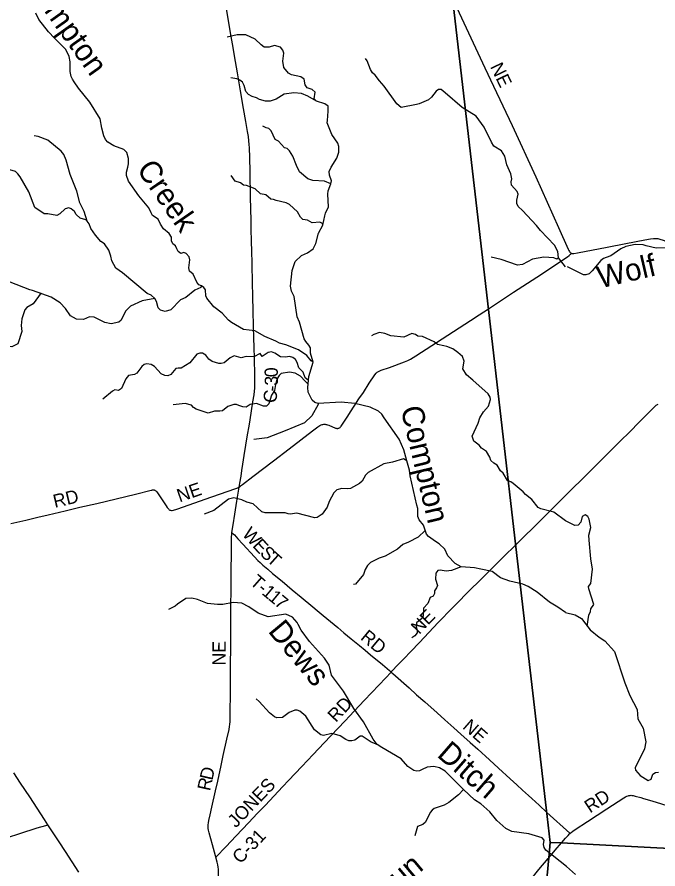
# Model space of a CAD drawing. Extents: x -51392 to 1635000, y 156707 to 696232.
# Drawn here: x 144570 to 159089, y 518358 to 537660 of the extents above; entities that cross this region are included whole.
import ezdxf

# ---------------------------------------------------------------- set-up
doc = ezdxf.new("R2010")
doc.units = 0
for name, color, linetype in [('GM_X_County_Road', 7, 'Continuous'), ('GM_X_County_Road_Text', 7, 'Continuous'), ('GM_X_Minor_River', 7, 'Continuous'), ('GM_X_Minor_River_Text', 7, 'Continuous'), ('GM_X_State_Route', 7, 'Continuous'), ('GM_X_Township', 7, 'Continuous'), ('GM_X_Township_Road', 7, 'Continuous'), ('GM_X_Township_Road_Text', 7, 'Continuous')]:
    doc.layers.add(name, color=color, linetype=linetype)

msp = doc.modelspace()

# ---------------------------------------------------------------- linework, layer by layer
at = {"layer": 'GM_X_County_Road'}
for points in [[(154436, 538078), (154482, 537979), (154853, 537190), (155169, 536506), (155364, 536091), (155783, 535200), (156324, 534041), (156840, 532889), (157059, 532398), (157072, 532370), (157082, 532350), (157092, 532335), (157104, 532323), (157117, 532314), (157127, 532309)], [(149605, 527012), (149618, 527096), (149645, 527258), (149664, 527387), (149688, 527533), (149719, 527727), (149794, 528197), (149825, 528391), (149848, 528537), (149914, 528942), (149939, 529104), (149950, 529185), (149956, 529250), (149959, 529316), (149960, 529397), (149955, 529643), (149950, 529824), (149947, 529955), (149942, 530152), (149934, 530414), (149929, 530627), (149925, 530758), (149920, 530906), (149917, 531103), (149915, 531234), (149911, 531381), (149907, 531594), (149901, 531758), (149898, 531939), (149895, 532103), (149889, 532332), (149883, 532595), (149877, 532841), (149873, 533054), (149860, 533579), (149857, 533759), (149851, 533956), (149848, 534153), (149842, 534481), (149836, 534694), (149831, 534775), (149823, 534857), (149810, 534954), (149791, 535067), (149752, 535294), (149702, 535585), (149630, 535988), (149601, 536167), (149562, 536393), (149516, 536651), (149448, 537056), (149420, 537217), (149315, 537848)], [(157127, 532309), (157134, 532307), (157143, 532304), (157152, 532303), (157159, 532302), (157167, 532302), (157184, 532304), (157265, 532318), (157942, 532448), (158360, 532530), (158795, 532615), (158924, 532637), (158989, 532643), (159038, 532643), (159084, 532639), (159134, 532627), (159211, 532603), (159457, 532510), (160623, 532069), (160682, 532047)], [(155249, 531049), (155544, 531243), (155819, 531423), (156449, 531838), (156750, 532038), (157037, 532229), (157079, 532258), (157104, 532278), (157113, 532289), (157120, 532297), (157127, 532309)], [(149605, 527012), (149614, 527018), (149633, 527035), (149678, 527072), (149912, 527250), (150381, 527608), (150733, 527877), (151267, 528286), (151386, 528375), (151426, 528403), (151456, 528418), (151486, 528428), (151501, 528431), (151519, 528433), (151534, 528433), (151550, 528432), (151569, 528430), (151584, 528426), (151603, 528421), (151631, 528411), (151783, 528348), (151802, 528343), (151815, 528340), (151824, 528340), (151832, 528340), (151838, 528340), (151847, 528342), (151853, 528343), (151862, 528347), (151876, 528354), (151889, 528364), (151900, 528376), (151911, 528389), (152004, 528530), (152062, 528620), (152123, 528714), (152208, 528841), (152316, 529006), (152415, 529157), (152548, 529364), (152676, 529554), (152708, 529592), (152721, 529606), (152732, 529614), (152744, 529622), (152760, 529631), (152821, 529656), (153006, 529723), (153345, 529845), (153422, 529876), (153480, 529905), (153606, 529983), (154198, 530367), (154846, 530785), (155038, 530911), (155249, 531049)], [(155868, 525701), (156457, 526284), (156654, 526481), (156899, 526724), (157178, 527001), (157341, 527163), (157516, 527336), (157818, 527637), (157993, 527810), (158249, 528064), (158436, 528249), (158679, 528493), (158876, 528689), (159026, 528842), (159050, 528864), (159063, 528874), (159077, 528882), (159092, 528890)], [(144431, 526185), (144767, 526261), (145039, 526325), (145278, 526382), (145661, 526473), (145996, 526552), (146380, 526642), (147257, 526853), (147607, 526941), (147623, 526944), (147641, 526946), (147656, 526947), (147673, 526945), (147681, 526943), (147688, 526940), (147702, 526933), (147716, 526923), (147726, 526913), (147738, 526899), (147947, 526585), (147974, 526544), (147990, 526524), (148007, 526507), (148020, 526497), (148034, 526490), (148050, 526486), (148066, 526483), (148082, 526483), (148115, 526488), (148193, 526513), (148983, 526790), (149526, 526978), (149573, 526992), (149582, 526997), (149588, 527001), (149597, 527006), (149605, 527012)], [(149439, 525974), (149446, 526027), (149466, 526157), (149505, 526399), (149553, 526691), (149605, 527012)], [(149077, 518627), (149069, 518654), (149001, 518907), (148925, 519176), (148909, 519240), (148903, 519272), (148899, 519305), (148899, 519322), (148900, 519355), (148907, 519404), (148916, 519453), (148945, 519581), (148986, 519757), (149065, 520126), (149116, 520350), (149193, 520702), (149241, 520927), (149322, 521295), (149372, 521519), (149384, 521584), (149391, 521632), (149398, 521697), (149400, 521762), (149402, 521959), (149404, 522287), (149404, 522451), (149404, 522599), (149404, 522697), (149407, 522943), (149411, 523419), (149413, 523616), (149414, 523862), (149416, 524091), (149417, 524255), (149417, 524387), (149420, 524616), (149424, 525141), (149427, 525486), (149429, 525765), (149431, 525879), (149436, 525945), (149439, 525974)], [(153046, 522819), (153063, 522837), (153198, 522979), (153335, 523121), (153492, 523288), (153684, 523491), (154113, 523943), (154192, 524026), (154350, 524192), (154546, 524391), (154778, 524623), (154883, 524727), (155000, 524842), (155140, 524980), (155351, 525186), (155594, 525430), (155868, 525701)], [(149077, 518627), (149079, 518630), (149297, 518858), (149535, 519106), (149815, 519406), (150018, 519620), (150188, 519799), (150594, 520227), (150717, 520359), (151022, 520680), (151282, 520953), (151529, 521216), (151834, 521537), (152003, 521716), (152105, 521823), (152206, 521931), (152443, 522181), (152600, 522348), (152770, 522526), (152915, 522682), (153046, 522819)], [(157098, 519161), (157124, 519184), (157163, 519213), (157216, 519251), (157490, 519431), (157930, 519717), (158190, 519888), (158314, 519968), (158356, 519993), (158386, 520006), (158416, 520017), (158432, 520021), (158447, 520023), (158463, 520025), (158479, 520026), (158495, 520025), (158527, 520021), (158575, 520010), (158701, 519975), (158764, 519956), (158952, 519899), (159172, 519834), (159289, 519797)], [(139404, 517535), (139417, 517543), (139449, 517558), (139495, 517576), (139573, 517602), (139902, 517702), (140153, 517781), (140514, 517890), (140780, 517972), (140984, 518034), (141172, 518092), (141815, 518290), (142317, 518445), (142599, 518531), (143053, 518672), (143759, 518890), (144088, 518991), (144354, 519074), (144636, 519163), (145027, 519286), (145221, 519346), (145269, 519361)], [(156901, 518946), (156911, 518958), (156997, 519057), (157052, 519117), (157087, 519152), (157098, 519161)], [(156616, 518608), (156764, 518782), (156901, 518946)], [(149209, 515312), (149209, 515367), (149208, 515597), (149201, 516220), (149196, 516429), (149191, 516579), (149188, 516695), (149181, 516908), (149175, 517089), (149169, 517269), (149159, 517531), (149155, 517662), (149149, 517892), (149137, 518285), (149134, 518351), (149128, 518399), (149121, 518448), (149107, 518511), (149077, 518627)], [(153012, 514313), (153023, 514324), (153087, 514399), (153308, 514663), (153582, 514989), (153782, 515228), (154171, 515694), (154498, 516082), (154603, 516208), (154773, 516408), (154961, 516635), (155078, 516773), (155372, 517125), (155583, 517376), (155794, 517627), (156025, 517904), (156184, 518092), (156394, 518344), (156605, 518595), (156616, 518608)]]:
    msp.add_lwpolyline(points, dxfattribs=at)
at = {"layer": 'GM_X_Minor_River'}
for points in [[(151282, 529840), (151230, 529870), (151134, 529995), (150943, 530123), (150657, 530233), (150513, 530272), (150433, 530315), (150187, 530423), (149957, 530547), (149703, 530580), (149429, 530743), (149357, 530789), (149216, 530949), (149032, 531094), (148867, 531290), (148846, 531346), (148837, 531480), (148805, 531531), (148751, 531571), (148691, 531596), (148643, 531654), (148557, 531833), (148479, 531904), (148465, 531976), (148483, 532156), (148469, 532225), (148402, 532301), (148346, 532324), (148281, 532306), (148217, 532351), (148192, 532407), (148162, 532473), (148100, 532524), (148073, 532590), (148069, 532670), (148014, 532755), (147890, 532860), (147819, 532967), (147769, 533081), (147636, 533162), (147606, 533223), (147557, 533335), (147328, 533612), (147098, 533942), (147053, 534072), (147051, 534145), (147082, 534257), (147093, 534333), (147096, 534453), (147055, 534589), (146989, 534658), (146763, 534742), (146627, 534829), (146573, 534888), (146536, 534970), (146493, 535139), (146450, 535357), (146219, 535734), (145960, 536050), (145867, 536189), (145829, 536256), (145800, 536310), (145772, 536427), (145772, 536645), (145751, 536768), (145678, 536922), (145421, 537185), (145282, 537322), (145061, 537602), (144994, 537749)], [(151351, 535751), (151299, 535809), (151321, 535957), (151257, 536016), (151145, 536057), (151097, 536125), (151072, 536250), (151002, 536304), (150784, 536348), (150720, 536389), (150615, 536518), (150594, 536662), (150615, 536842), (150590, 536913), (150536, 536975), (150402, 537016), (150279, 536975), (150165, 536976), (150097, 537032), (149966, 537158), (149756, 537259), (149559, 537257), (149334, 537206)], [(156994, 532004), (156839, 532208), (156822, 532346), (156748, 532491), (156426, 532824), (156339, 532935), (156024, 533278), (155919, 533365), (155891, 533435), (155892, 533511), (155923, 533647), (155897, 533708), (155774, 533853), (155762, 533923), (155777, 533993), (155760, 534109), (155667, 534315), (155624, 534505), (155545, 534628), (155369, 534738), (155322, 534828), (155156, 535166), (154969, 535412), (154653, 535608), (154271, 535946), (154181, 536015), (154119, 536021), (154063, 535981), (153961, 535846), (153891, 535786), (153677, 535694), (153621, 535680), (153270, 535612), (153176, 535693), (152890, 536092), (152781, 536215), (152681, 536346), (152622, 536395), (152574, 536469), (152503, 536668), (152463, 536721)], [(156994, 524171), (156822, 524289), (156631, 524401), (156350, 524631), (156150, 524759), (156030, 524814), (155734, 524876), (155526, 524954), (155334, 525100), (155080, 525152), (154932, 525183), (154633, 525203), (154497, 525280), (154330, 525452), (154259, 525602), (154131, 525727), (154047, 525774), (153888, 525892), (153848, 525946), (153779, 526145), (153682, 526266), (153648, 526340), (153646, 526528), (153628, 526601), (153479, 527265), (153464, 527395), (153399, 527604), (153335, 527857), (153230, 528096), (152887, 528582), (152835, 528664), (152760, 528731), (152568, 528818), (152219, 528907), (151911, 528931), (151389, 528903), (151313, 528926), (151253, 528982), (151164, 529161), (151157, 529266), (151177, 529514), (151282, 529840), (151217, 530043), (151218, 530167), (151178, 530229), (151113, 530312), (151075, 530366), (150971, 530750), (150914, 530870), (150849, 531328), (150788, 531448), (150765, 531561), (150801, 531915), (150873, 532123), (151011, 532258), (151085, 532290), (151149, 532315), (151276, 532405), (151340, 532530), (151397, 532762), (151501, 532946), (151545, 533154), (151561, 533220), (151624, 533362), (151610, 533649), (151621, 533721), (151682, 533880), (151691, 533949), (151646, 534079), (151640, 534157), (151687, 534257), (151815, 534461), (151860, 534595), (151863, 534725), (151840, 534803), (151701, 534999), (151598, 535260), (151601, 535318), (151622, 535530), (151617, 535644), (151545, 535691), (151351, 535751), (151156, 535870), (151014, 535925), (150843, 535945), (150622, 535912), (150443, 535803), (150308, 535756), (150198, 535751), (150066, 535790), (149996, 535831), (149894, 535857), (149810, 535904), (149750, 535973), (149713, 536107), (149676, 536182), (149616, 536230), (149548, 536259), (149410, 536282)], [(151682, 533880), (151536, 533940), (151274, 533960), (151158, 533997), (150970, 534154), (150903, 534297), (150817, 534506), (150745, 534627), (150688, 534685), (150631, 534694), (150490, 534845), (150420, 534886), (150327, 535079), (150276, 535133), (150212, 535150), (150142, 535188)], [(148751, 531571), (148731, 531533), (148596, 531474), (148392, 531305), (148273, 531252), (148057, 531029), (147927, 530992), (147822, 531021), (147767, 531075), (147730, 531216), (147694, 531286), (147610, 531357), (147516, 531394), (146958, 531861), (146805, 531974), (146714, 532133), (146698, 532243), (146651, 532378), (146548, 532523), (146472, 532572), (146347, 532717), (146244, 532870), (146202, 532972), (146161, 533037), (146094, 533252), (145993, 533449), (145925, 533712), (145775, 534090), (145683, 534417), (145632, 534544), (145569, 534620), (145268, 534871), (145045, 534953), (144959, 534966)], [(146161, 533037), (146127, 533063), (145997, 533106), (145909, 533187), (145869, 533255), (145800, 533314), (145740, 533341), (145659, 533313), (145540, 533198), (145472, 533166), (145265, 533198), (145185, 533198), (144973, 533342), (144834, 533700), (144640, 534040), (144588, 534111), (144534, 534157), (144408, 534198), (144100, 534365), (143903, 534506), (143791, 534609), (143725, 534642), (143591, 534671), (143185, 534836)], [(151501, 532946), (151487, 532986), (151431, 533009), (151259, 532998), (151153, 533055), (151047, 533070), (150995, 533124), (150926, 533245), (150744, 533412), (150666, 533453), (150438, 533501), (150378, 533529), (150322, 533532), (150204, 533633), (150086, 533656), (149963, 533767), (149769, 533844), (149699, 533849), (149635, 533905), (149515, 533938), (149419, 534067)], [(159263, 532430), (159048, 532424), (158826, 532480), (158756, 532501), (158571, 532503), (158362, 532459), (158252, 532411), (158019, 532252), (157915, 532212), (157859, 532186), (157797, 532142), (157598, 531907), (157528, 531845), (157458, 531819), (157400, 531817), (157041, 531998)], [(156839, 532208), (156798, 532174), (156728, 532201), (156502, 532222), (156245, 532174), (156021, 532056), (155911, 532038), (155537, 532169), (155308, 532217)], [(147694, 531286), (147405, 531234), (147141, 531106), (147030, 530997), (146926, 530795), (146876, 530745), (146705, 530706), (146559, 530738), (146321, 530860), (146209, 530866), (146076, 530809), (145920, 530818), (145782, 530894), (145671, 531055), (145547, 531186), (145346, 531311), (144918, 531467), (144863, 531477), (144413, 531653)], [(145114, 531409), (144939, 531160), (144792, 531077), (144744, 531023), (144678, 530823), (144661, 530671), (144678, 530539), (144590, 530253), (144451, 530190), (144240, 530201)], [(156996, 526243), (156728, 526442), (156434, 526514), (156376, 526551), (156229, 526728), (156091, 526839), (156037, 526902), (155810, 527094), (155754, 527132), (155678, 527157), (155581, 527326), (155525, 527378), (155448, 527505), (155370, 527550), (155307, 527612), (155279, 527685), (155202, 527820), (155094, 527889), (155040, 527961), (154919, 528052), (154883, 528165), (155020, 528456), (155051, 528576), (155138, 528716), (155251, 528845), (155297, 528991), (155287, 529051), (155243, 529126), (154895, 529435), (154753, 529550), (154670, 529689), (154697, 529865), (154658, 529968), (154558, 530062), (154443, 530141), (154305, 530197), (154241, 530209), (154094, 530240), (154019, 530305), (153759, 530423), (153647, 530428), (153593, 530470), (153513, 530493), (153329, 530404), (153039, 530436), (152901, 530491), (152781, 530512), (152652, 530471), (152602, 530435)], [(151168, 529429), (151094, 529486), (151053, 529611), (150954, 529710), (150916, 529834), (150877, 529901), (150817, 529949), (150745, 529968), (150649, 529954), (150538, 529961), (150411, 530046), (150335, 530075), (150262, 530063), (150125, 529966)], [(150125, 529966), (150080, 530037), (149931, 529958), (149762, 529969), (149648, 529942), (149490, 529981), (149397, 529939), (149264, 529826), (149195, 529813), (149145, 529807), (148991, 529858), (148917, 529911), (148844, 529996), (148768, 530046), (148714, 530047), (148645, 530019), (148488, 529824), (148292, 529707), (148222, 529708), (148168, 529694), (148052, 529560), (147986, 529533), (147916, 529539), (147834, 529576), (147685, 529746), (147605, 529790), (147509, 529805), (147448, 529789), (147394, 529740), (147284, 529588), (147232, 529560), (147094, 529535), (147037, 529464), (146933, 529242), (146868, 529200), (146782, 529211), (146732, 529185), (146514, 528999)], [(151162, 529345), (151096, 529412), (150992, 529527), (150867, 529590), (150740, 529617), (150556, 529582), (150505, 529537), (150452, 529455), (150427, 529337), (150400, 529201), (150335, 529095), (150276, 528895), (150225, 528841), (150153, 528840), (149995, 528907), (149854, 528878), (149764, 528823), (149686, 528829), (149598, 528862), (149542, 528880), (149485, 528881), (149345, 528836), (149222, 528741), (149163, 528727), (149041, 528732), (148902, 528683), (148630, 528779), (148566, 528813), (148521, 528870), (148382, 528901), (148104, 528877)], [(151389, 528903), (151393, 528879), (151247, 528622), (151083, 528467), (150644, 528285), (150240, 528128), (149931, 528088)], [(153399, 527604), (153323, 527651), (153074, 527575), (152883, 527536), (152525, 527342), (152462, 527280), (152387, 527147), (152326, 527093), (152123, 526976), (152055, 526967), (151930, 526980), (151816, 526950), (151747, 526879), (151643, 526681), (151592, 526555), (151483, 526400), (151368, 526321), (151316, 526315), (150911, 526420), (150761, 526393), (150711, 526401), (150641, 526426), (150189, 526423), (150117, 526446), (149916, 526628), (149778, 526667), (149664, 526720), (149478, 526763), (149363, 526740), (149027, 526482), (148811, 526395)], [(157533, 525811), (157527, 525918), (157571, 526098), (157533, 526283), (157503, 526347), (157441, 526381), (157373, 526347), (157341, 526219), (157279, 526149), (157204, 526141), (156996, 526243)], [(153819, 526028), (153655, 525875), (153440, 525759), (153313, 525709), (153190, 525606), (152906, 525444), (152775, 525403), (152578, 525302), (152507, 525230), (152458, 525146), (152417, 525031), (152239, 524813), (152189, 524802)], [(157485, 523862), (157522, 524108), (157560, 524191), (157569, 524251), (157633, 524351), (157525, 524704), (157519, 524754), (157567, 524823), (157603, 525153), (157565, 525388), (157533, 525811)], [(154633, 525203), (154416, 525118), (154291, 525107), (154155, 525128), (154103, 525117), (154054, 525057), (154049, 524925), (154096, 524778), (154072, 524726), (154025, 524660), (154027, 524596), (153998, 524540), (153926, 524507), (153873, 524373), (153776, 524263), (153770, 524089), (153740, 524035), (153617, 523936), (153614, 523844), (153634, 523769), (153633, 523707), (153582, 523640), (153516, 523598)], [(156509, 519012), (156467, 519062), (156165, 519153), (155782, 519203), (155642, 519275), (155443, 519456), (155278, 519650), (155075, 519834), (154935, 519923), (154686, 520157), (154266, 520577), (154142, 520652), (154010, 520681), (153863, 520662), (153747, 520609), (153686, 520583), (153630, 520574), (153558, 520590), (153424, 520683), (153275, 520853), (152834, 521110), (152726, 521181), (152637, 521300), (152419, 521694), (152198, 521994), (151969, 522383), (151697, 522750), (151638, 522972), (151535, 523137), (151193, 523511), (151004, 523770), (150939, 523893), (150913, 523943), (150808, 524060), (150662, 524128), (150258, 524070), (150036, 524156), (149823, 524298), (149663, 524377), (149464, 524395), (149231, 524352), (149115, 524349), (148885, 524369), (148655, 524463), (148528, 524490), (148394, 524485), (148207, 524354), (148152, 524314), (148003, 524233)], [(156994, 524171), (157217, 524119), (157354, 524030), (157550, 523779), (157755, 523611), (157887, 523527), (158108, 523284), (158336, 522578), (158452, 522289), (158620, 521970), (158636, 521761), (158753, 521548), (158815, 521241), (158788, 521083), (158576, 520648), (158582, 520598), (158684, 520473), (158868, 520361), (158938, 520389), (158977, 520503), (159033, 520543), (159101, 520553)], [(152726, 521181), (152596, 521228), (152392, 521364), (152342, 521364), (152219, 521279), (152153, 521259), (152087, 521262), (152015, 521291), (151887, 521376), (151815, 521394), (151701, 521425), (151512, 521384), (151450, 521393), (151312, 521510), (151112, 521822), (150975, 521935), (150917, 521952), (150864, 521952), (150732, 521903), (150584, 521790), (150456, 521781), (150402, 521801), (150286, 521898), (150052, 522152), (149990, 522213)], [(154686, 520157), (154573, 520038), (154353, 519863), (154246, 519802), (154023, 519727), (153973, 519693), (153928, 519636), (153824, 519416), (153762, 519368), (153643, 519321), (153579, 519107)], [(157018, 518413), (156548, 518785), (156512, 518843), (156497, 518913), (156509, 519012)], [(157218, 518233), (157018, 518413)]]:
    msp.add_lwpolyline(points, dxfattribs=at)
at = {"layer": 'GM_X_State_Route'}
msp.add_lwpolyline([(145970, 518287), (145819, 518521), (145665, 518754), (145523, 518974), (145315, 519290), (145269, 519361), (145190, 519482), (144858, 519990), (144650, 520305), (144499, 520539)], dxfattribs=at)
at = {"layer": 'GM_X_Township'}
for points in [[(139538, 547909), (147829, 547293), (153416, 546885), (153721, 544251), (154393, 538443), (154449, 537962), (155251, 531033), (155872, 525660), (156580, 519550), (156648, 518960), (156615, 518610), (156029, 512335)], [(177580, 517864), (162392, 518660), (156896, 518947), (156648, 518960), (156580, 519550), (155872, 525660), (155251, 531033), (154449, 537962), (154393, 538443), (153721, 544251), (153416, 546885), (154887, 546778), (157022, 546663), (159649, 546538), (163080, 546381), (166694, 546239), (167692, 546175), (177006, 545575)], [(156029, 512335), (156615, 518610), (156648, 518960), (156896, 518947), (162392, 518660), (177580, 517864)]]:
    msp.add_lwpolyline(points, dxfattribs=at)
at = {"layer": 'GM_X_Township_Road'}
for points in [[(149439, 525974), (149453, 525966), (149461, 525961), (149469, 525954), (149497, 525925), (149574, 525840), (149685, 525720), (149950, 525428), (150028, 525344), (150075, 525298), (150135, 525243), (150248, 525147), (150361, 525053), (150575, 524875), (150802, 524685), (151003, 524517), (151268, 524296), (151369, 524213), (151508, 524098), (151672, 523962), (151836, 523826), (151975, 523711), (152139, 523574), (152329, 523418), (152454, 523312), (152580, 523207), (152846, 522988), (153010, 522851), (153046, 522819)], [(153046, 522819), (153083, 522786), (153452, 522460), (153622, 522306), (153806, 522143), (154088, 521892), (154258, 521738), (154467, 521554), (154627, 521412), (154834, 521226), (155006, 521074), (155273, 520831), (155479, 520643), (155745, 520400), (155890, 520267), (156023, 520145), (156157, 520024), (156230, 519957), (156398, 519801), (156573, 519640)], [(156573, 519640), (157093, 519165), (157098, 519161)]]:
    msp.add_lwpolyline(points, dxfattribs=at)

# ---------------------------------------------------------------- texts
at = {"layer": 'GM_X_County_Road_Text'}
for s, rotation, p in [('NE', 295.4844, (155282, 536539)), ('0', 91.2541, (150481, 529503)), ('3', 89.4036, (150479, 529307)), ('-', 86.6136, (150471, 529169)), ('C', 82.9129, (150439, 528903)), ('NE', 18.9735, (148252, 526662)), ('RD', 13.3628, (145426, 526537)), ('NE', 46.262, (153680, 523660)), ('NE', 89.5069, (149293, 522967)), ('RD', 46.7978, (151794, 521662)), ('D', 77.0898, (148995, 520351)), ('R', 77.6156, (148942, 520111)), ('JONES', 46.5045, (149528, 519274)), ('RD', 33.2741, (157550, 519613)), ('C-31', 46.2651, (149631, 518457))]:
    msp.add_text(s, height=300, rotation=rotation, dxfattribs=at).set_placement(p)
at = {"layer": 'GM_X_Minor_River_Text'}
for s, height, rotation, p in [('Compton', 500.1, 305.3825, (144676, 538501)), ('Creek', 500, 304.7017, (147265, 534211)), ('Wolf', 500, 13.1257, (157780, 531510)), ('Compton', 500, 283.3908, (153257, 528792)), ('Dews', 500, 309.7568, (150239, 523740)), ('Ditch', 500, 318.9318, (154061, 520919)), ('Run', 500, 39.929, (152868, 517576))]:
    msp.add_text(s, height=height, rotation=rotation, dxfattribs=at).set_placement(p)
at = {"layer": 'GM_X_Township_Road_Text'}
for s, rotation, p in [('W', 311.9267, (149655, 525934)), ('E', 312.5666, (149889, 525672)), ('S', 315.4923, (150053, 525495)), ('T', 318.3436, (150209, 525342)), ('T', 318.7979, (149828, 524827)), ('-', 319.8456, (150001, 524675)), ('1', 320.1709, (150097, 524595)), ('1', 320.4141, (150240, 524476)), ('7', 320.4857, (150382, 524358)), ('RD', 320.3872, (152331, 523573)), ('NE', 318.8237, (154645, 521556))]:
    msp.add_text(s, height=300, rotation=rotation, dxfattribs=at).set_placement(p)

doc.saveas('drawing.dxf')
